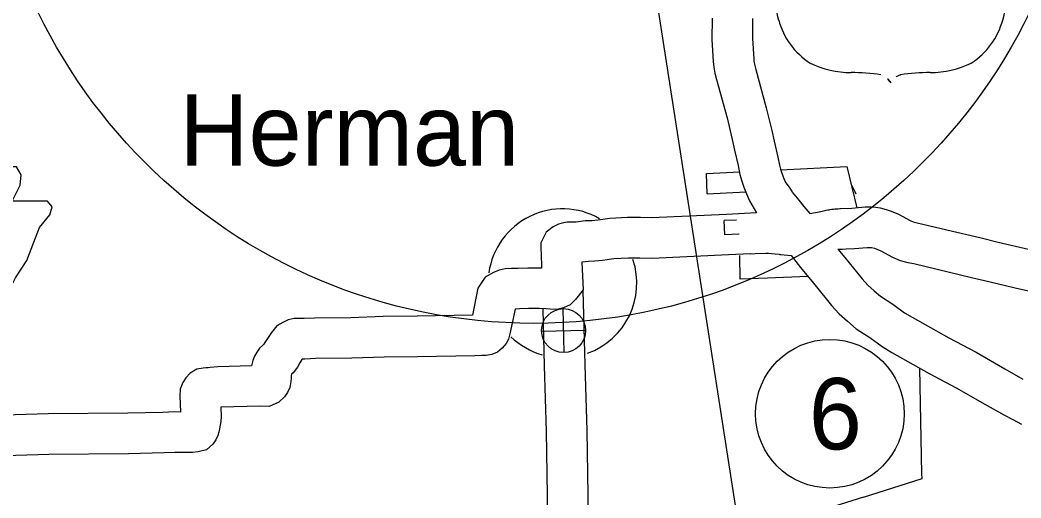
# Model space of a CAD drawing. Extents: x 1671357 to 13005564, y 567358 to 14261451.
# Drawn here: x 12758287.115 to 12758287.921, y 14259953.789 to 14259954.174 of the extents above; entities that cross this region are included whole.
import ezdxf

# ---------------------------------------------------------------- set-up
doc = ezdxf.new("R2010")
doc.units = 0
for name, color, linetype in [('10', 7, 'Continuous'), ('15', 7, 'Continuous'), ('21', 7, 'Continuous'), ('22', 7, 'Continuous'), ('24', 7, 'Continuous'), ('40', 7, 'Continuous'), ('6', 7, 'Continuous'), ('Default', 7, 'Continuous')]:
    doc.layers.add(name, color=color, linetype=linetype)

msp = doc.modelspace()

# ---------------------------------------------------------------- linework, layer by layer
at = {"layer": '10'}
msp.add_line((12758287.2538, 14259953.82515), (12758287.25189, 14259953.82506), dxfattribs=at)
for points in [[(12758287.77584, 14259954.02177), (12758287.78502, 14259954.02212), (12758287.79571, 14259954.02301), (12758287.80054, 14259954.0231), (12758287.80436, 14259954.02291), (12758287.80787, 14259954.02231), (12758287.81266, 14259954.021), (12758287.81659, 14259954.01969), (12758287.8224, 14259954.01721), (12758287.83189, 14259954.01208), (12758287.83436, 14259954.01103), (12758287.8376, 14259954.01018), (12758287.84212, 14259954.00923), (12758287.86138, 14259954.00461), (12758287.88898, 14259953.99804), (12758287.90292, 14259953.99475), (12758287.92377, 14259953.98975), (12758287.94666, 14259953.98471), (12758287.97225, 14259953.97872)], [(12758287.70826, 14259954.01833), (12758287.68402, 14259954.01701), (12758287.62376, 14259954.01424), (12758287.61472, 14259954.0145), (12758287.60413, 14259954.01459), (12758287.59006, 14259954.01364), (12758287.58057, 14259954.01236), (12758287.57556, 14259954.01194), (12758287.57008, 14259954.01174), (12758287.563, 14259954.01082), (12758287.56207, 14259954.0108), (12758287.55975, 14259954.01087), (12758287.55574, 14259954.01068), (12758287.55289, 14259954.01012), (12758287.54862, 14259954.00916), (12758287.54434, 14259954.00705), (12758287.53861, 14259954.00281), (12758287.53454, 14259953.99425), (12758287.53453, 14259953.98824), (12758287.53456, 14259953.98605), (12758287.53503, 14259953.97371), (12758287.534, 14259953.97376), (12758287.52406, 14259953.97383), (12758287.5161, 14259953.97357), (12758287.51088, 14259953.97338), (12758287.50569, 14259953.97314), (12758287.50075, 14259953.97217), (12758287.49628, 14259953.97036), (12758287.48959, 14259953.96652), (12758287.48377, 14259953.95747), (12758287.47926, 14259953.9358), (12758287.43473, 14259953.93499), (12758287.40754, 14259953.93471), (12758287.38136, 14259953.93376), (12758287.35206, 14259953.93348), (12758287.34391, 14259953.9331), (12758287.34166, 14259953.93317), (12758287.3395, 14259953.93322), (12758287.3356, 14259953.93304), (12758287.33099, 14259953.9321), (12758287.32665, 14259953.93003), (12758287.3217, 14259953.92724), (12758287.31737, 14259953.92195), (12758287.31468, 14259953.91798), (12758287.31204, 14259953.91381), (12758287.31127, 14259953.91237), (12758287.31023, 14259953.91152), (12758287.30793, 14259953.90914), (12758287.30566, 14259953.90611), (12758287.30379, 14259953.9027), (12758287.3025, 14259953.89939), (12758287.3013, 14259953.895), (12758287.27436, 14259953.89427), (12758287.26813, 14259953.89359), (12758287.26642, 14259953.89351), (12758287.2646, 14259953.89342), (12758287.26241, 14259953.89323), (12758287.25732, 14259953.89239), (12758287.25189, 14259953.88912), (12758287.24841, 14259953.88529), (12758287.246, 14259953.8815), (12758287.24387, 14259953.87623), (12758287.24351, 14259953.87084), (12758287.24403, 14259953.8578)], [(12758287.77379, 14259953.98899), (12758287.78701, 14259953.9895), (12758287.79736, 14259953.99036), (12758287.80003, 14259953.99041), (12758287.8008, 14259953.99037), (12758287.80318, 14259953.98972), (12758287.80499, 14259953.98912), (12758287.80819, 14259953.98775), (12758287.81769, 14259953.98262), (12758287.82377, 14259953.98003), (12758287.83011, 14259953.97837), (12758287.83494, 14259953.97736), (12758287.85378, 14259953.97283), (12758287.88144, 14259953.96625), (12758287.89536, 14259953.96297), (12758287.91645, 14259953.95791), (12758287.93943, 14259953.95285), (12758287.9648, 14259953.94691)], [(12758287.70336, 14259953.98536), (12758287.68567, 14259953.98438), (12758287.62405, 14259953.98155), (12758287.61411, 14259953.98183), (12758287.6051, 14259953.98191), (12758287.59334, 14259953.98111), (12758287.58412, 14259953.97987), (12758287.57752, 14259953.97932), (12758287.57279, 14259953.97914), (12758287.56755, 14259953.97846), (12758287.56839, 14259953.95634), (12758287.56226, 14259953.94837), (12758287.55793, 14259953.94428), (12758287.55267, 14259953.94183), (12758287.54722, 14259953.94047), (12758287.54201, 14259953.94071), (12758287.53843, 14259953.94082), (12758287.53306, 14259953.9411), (12758287.52449, 14259953.94115), (12758287.51722, 14259953.94092), (12758287.51367, 14259953.94079), (12758287.50953, 14259953.92091), (12758287.50826, 14259953.91661), (12758287.50643, 14259953.91301), (12758287.50335, 14259953.90916), (12758287.4994, 14259953.90615), (12758287.49503, 14259953.9042), (12758287.4903, 14259953.90326), (12758287.48698, 14259953.90338), (12758287.48127, 14259953.90316), (12758287.4352, 14259953.90232), (12758287.40831, 14259953.90204), (12758287.38211, 14259953.90109), (12758287.35297, 14259953.90082), (12758287.34418, 14259953.9004), (12758287.34228, 14259953.90046), (12758287.34201, 14259953.90007), (12758287.3403, 14259953.89736), (12758287.33848, 14259953.89394), (12758287.33487, 14259953.88943), (12758287.33346, 14259953.88829), (12758287.33331, 14259953.88697), (12758287.33331, 14259953.88504), (12758287.3331, 14259953.88244), (12758287.3323, 14259953.87752), (12758287.3303, 14259953.87346), (12758287.32803, 14259953.86998), (12758287.32339, 14259953.86562), (12758287.31557, 14259953.86236), (12758287.30837, 14259953.8625), (12758287.27659, 14259953.86165), (12758287.27658, 14259953.86165), (12758287.27687, 14259953.85418), (12758287.27654, 14259953.85018), (12758287.27611, 14259953.84709), (12758287.27559, 14259953.84422), (12758287.27496, 14259953.84153), (12758287.27422, 14259953.83891), (12758287.27262, 14259953.83547), (12758287.27027, 14259953.832), (12758287.26499, 14259953.82733), (12758287.25849, 14259953.82566), (12758287.2538, 14259953.82515)], [(12758287.70336, 14259953.98536), (12758287.70719, 14259953.98545), (12758287.71555, 14259953.98569), (12758287.71643, 14259953.98572), (12758287.71712, 14259953.98572), (12758287.71737, 14259953.98572), (12758287.71743, 14259953.98571), (12758287.71753, 14259953.98571), (12758287.71789, 14259953.98568), (12758287.7202, 14259953.98547), (12758287.72331, 14259953.98518), (12758287.72646, 14259953.98487), (12758287.72694, 14259953.98482), (12758287.72784, 14259953.98473), (12758287.73597, 14259953.98397)], [(12758287.56833, 14259953.95576), (12758287.56985, 14259953.89596), (12758287.5714, 14259953.84299), (12758287.57225, 14259953.79093), (12758287.57304, 14259953.73568)], [(12758287.53603, 14259953.94068), (12758287.53719, 14259953.89507), (12758287.53873, 14259953.84225), (12758287.53958, 14259953.79043), (12758287.54037, 14259953.73503)], [(12758287.24403, 14259953.8578), (12758287.23914, 14259953.85785), (12758287.23001, 14259953.85753), (12758287.20184, 14259953.85687), (12758287.13757, 14259953.85632), (12758287.10214, 14259953.85521), (12758287.04841, 14259953.85477), (12758286.99824, 14259953.85406), (12758286.96234, 14259953.85347)], [(12758287.25189, 14259953.82506), (12758287.23955, 14259953.82517), (12758287.23096, 14259953.82488), (12758287.20237, 14259953.8242), (12758287.13823, 14259953.82365), (12758287.10279, 14259953.82254), (12758287.04878, 14259953.8221), (12758286.99874, 14259953.82139), (12758286.96288, 14259953.8208)]]:
    msp.add_lwpolyline(points, dxfattribs=at)
at = {"layer": '15'}
for points in [[(12758287.67237, 14259954.17503), (12758287.67224, 14259954.15785), (12758287.6733, 14259954.14013), (12758287.67365, 14259954.13577), (12758287.67467, 14259954.1309), (12758287.67588, 14259954.12575), (12758287.6844, 14259954.09487), (12758287.68852, 14259954.07742), (12758287.69045, 14259954.06879), (12758287.69342, 14259954.05642), (12758287.69479, 14259954.04912), (12758287.69626, 14259954.04391), (12758287.69788, 14259954.03901), (12758287.70009, 14259954.03359), (12758287.70241, 14259954.02802), (12758287.70826, 14259954.01833)], [(12758287.70504, 14259954.17479), (12758287.70492, 14259954.15871), (12758287.70589, 14259954.14242), (12758287.70605, 14259954.14046), (12758287.70657, 14259954.13797), (12758287.70754, 14259954.13382), (12758287.71606, 14259954.10297), (12758287.72036, 14259954.08474), (12758287.72228, 14259954.07618), (12758287.72539, 14259954.06325), (12758287.72663, 14259954.05658), (12758287.72751, 14259954.05347), (12758287.72856, 14259954.0503), (12758287.73028, 14259954.04606), (12758287.73163, 14259954.04284), (12758287.73272, 14259954.04103), (12758287.73488, 14259954.0383), (12758287.73674, 14259954.03511)], [(12758287.73675, 14259954.03509), (12758287.74212, 14259954.02839), (12758287.74621, 14259954.02352), (12758287.75103, 14259954.01764)], [(12758287.75103, 14259954.01764), (12758287.75855, 14259954.0192), (12758287.7621, 14259954.01993), (12758287.76337, 14259954.02019), (12758287.7642, 14259954.02036), (12758287.76558, 14259954.02065), (12758287.76666, 14259954.02085), (12758287.7675, 14259954.021), (12758287.7689, 14259954.02122), (12758287.77008, 14259954.02136), (12758287.77132, 14259954.02149), (12758287.77269, 14259954.02161), (12758287.77366, 14259954.02166), (12758287.77537, 14259954.02174), (12758287.77584, 14259954.02177)], [(12758287.77379, 14259953.98899), (12758287.77939, 14259953.98225), (12758287.7897, 14259953.96951), (12758287.79326, 14259953.96507), (12758287.7979, 14259953.96012), (12758287.803, 14259953.95536), (12758287.80792, 14259953.9512), (12758287.81786, 14259953.94475), (12758287.82735, 14259953.93785), (12758287.83353, 14259953.93419), (12758287.86299, 14259953.91762), (12758287.88496, 14259953.90592), (12758287.90821, 14259953.89249), (12758287.92277, 14259953.88433)], [(12758287.77383, 14259953.98895), (12758287.777, 14259953.98911), (12758287.7774, 14259953.98913)], [(12758287.73597, 14259953.98397), (12758287.74359, 14259953.97422), (12758287.75412, 14259953.96154), (12758287.76426, 14259953.94901), (12758287.76856, 14259953.94365), (12758287.77481, 14259953.93698), (12758287.78131, 14259953.93092), (12758287.78841, 14259953.92492), (12758287.79935, 14259953.91781), (12758287.80936, 14259953.91053), (12758287.81718, 14259953.90589), (12758287.84731, 14259953.88896), (12758287.8691, 14259953.87735), (12758287.89206, 14259953.86408), (12758287.90724, 14259953.85559), (12758287.91457, 14259953.85177), (12758287.92154, 14259953.84789)]]:
    msp.add_lwpolyline(points, dxfattribs=at)
at = {"layer": '21'}
msp.add_lwpolyline([(12758286.94633, 14259954.05537), (12758286.95462, 14259954.0001), (12758286.95094, 14259953.91626), (12758286.95831, 14259953.91166), (12758286.97213, 14259953.91166), (12758286.97213, 14259953.88218), (12758287.0882, 14259953.88218), (12758287.09373, 14259953.89416), (12758287.09188, 14259953.9135), (12758287.09465, 14259953.93561), (12758287.10478, 14259953.95311), (12758287.11123, 14259953.96601), (12758287.12044, 14259953.97983), (12758287.12597, 14259953.99457), (12758287.13058, 14259954.00654), (12758287.13887, 14259954.01668), (12758287.14071, 14259954.02313), (12758287.13702, 14259954.02773), (12758287.10847, 14259954.02773), (12758287.11492, 14259954.04063), (12758287.11584, 14259954.04892), (12758287.11202, 14259954.05529)], close=True, dxfattribs=at)
at = {"layer": '22'}
for centre, radius, start, end in [((12758287.77538, 14259954.18913), 0.05175, 160.95764, 197.38186), ((12758287.85707, 14259954.18913), 0.05175, 342.61814, 19.04236), ((12758287.78381, 14259954.18928), 0.05988, 195.10743, 237.13119), ((12758287.84865, 14259954.18928), 0.05988, 302.86881, 344.89257), ((12758287.78492, 14259954.20814), 0.07689, 244.07708, 269.57785), ((12758287.84753, 14259954.20814), 0.07689, 270.42215, 295.92292), ((12758287.7867, 14259953.99042), 0.14085, 81.19416, 90.95387), ((12758287.80431, 14259954.1167), 0.0135, 28.03422, 72.98637), ((12758287.82814, 14259954.1167), 0.0135, 107.01363, 151.96578), ((12758287.84575, 14259953.99042), 0.14085, 89.04613, 98.80584)]:
    msp.add_arc(centre, radius, start, end, dxfattribs=at)
at = {"layer": '24'}
for start, end in [(60.08616, 171.98259), (289.61606, 18.51399), (226.02623, 254.26825)]:
    msp.add_arc((12758287.55184, 14259953.96162), 0.0599, start, end, dxfattribs=at)
at = {"layer": '40'}
for p, q in [((12758287.55314, 14259953.90567), (12758287.55232, 14259953.94111)), ((12758287.535, 14259953.92298), (12758287.57045, 14259953.9238))]:
    msp.add_line(p, q, dxfattribs=at)
for centre, radius in [((12758287.55273, 14259953.92339), 0.01773), ((12758287.76724, 14259953.85645), 0.0599)]:
    msp.add_circle(centre, radius, dxfattribs=at)
at = {"layer": '6'}
for points in [[(12758287.72748, 14259954.05294), (12758287.78096, 14259954.05563)], [(12758287.78096, 14259954.05563), (12758287.78891, 14259954.02245)], [(12758287.66791, 14259954.04994), (12758287.69466, 14259954.05129)], [(12758287.6684, 14259954.03364), (12758287.66791, 14259954.04994)], [(12758287.78426, 14259954.04184), (12758287.78702, 14259954.03605), (12758287.78827, 14259954.03369)], [(12758287.6684, 14259954.03364), (12758287.69943, 14259954.0352)], [(12758287.692, 14259954.01252), (12758287.68222, 14259954.01218)], [(12758287.68263, 14259954.00064), (12758287.68222, 14259954.01218)], [(12758287.69408, 14259954.00104), (12758287.69397, 14259954.00103), (12758287.68263, 14259954.00064)], [(12758287.7495, 14259953.96711), (12758287.71705, 14259953.96567), (12758287.69507, 14259953.96487), (12758287.69462, 14259953.98388)], [(12758287.79431, 14259953.78925), (12758287.84168, 14259953.80415), (12758287.84134, 14259953.80813), (12758287.83958, 14259953.89307)], [(12758287.79431, 14259953.78925), (12758287.7661, 14259953.78024), (12758287.76116, 14259953.77854), (12758287.75755, 14259953.77717), (12758287.75437, 14259953.77561), (12758287.75059, 14259953.77374), (12758287.74804, 14259953.77158), (12758287.74488, 14259953.76909), (12758287.7422, 14259953.76642), (12758287.74044, 14259953.76432), (12758287.73812, 14259953.76132), (12758287.73596, 14259953.75783), (12758287.73295, 14259953.75267), (12758287.73145, 14259953.74968), (12758287.72887, 14259953.74399), (12758287.72507, 14259953.73592), (12758287.72198, 14259953.72949), (12758287.7159, 14259953.71684), (12758287.70171, 14259953.68688)]]:
    msp.add_lwpolyline(points, dxfattribs=at)
at = {"layer": 'Default'}
msp.add_line((12758287.59617, 14259954.39354), (12758287.99651, 14259951.81001), dxfattribs=at)
msp.add_circle((12758287.52882, 14259954.37243), 0.4432, dxfattribs=at)

# ---------------------------------------------------------------- texts
at = {"layer": '24'}
msp.add_text('Herman', height=0.057502, dxfattribs=at).set_placement((12758287.24348, 14259954.0563))
at = {"layer": '40'}
msp.add_text('6', height=0.0575, dxfattribs=at).set_placement((12758287.75031, 14259953.82769))

doc.saveas('drawing.dxf')
